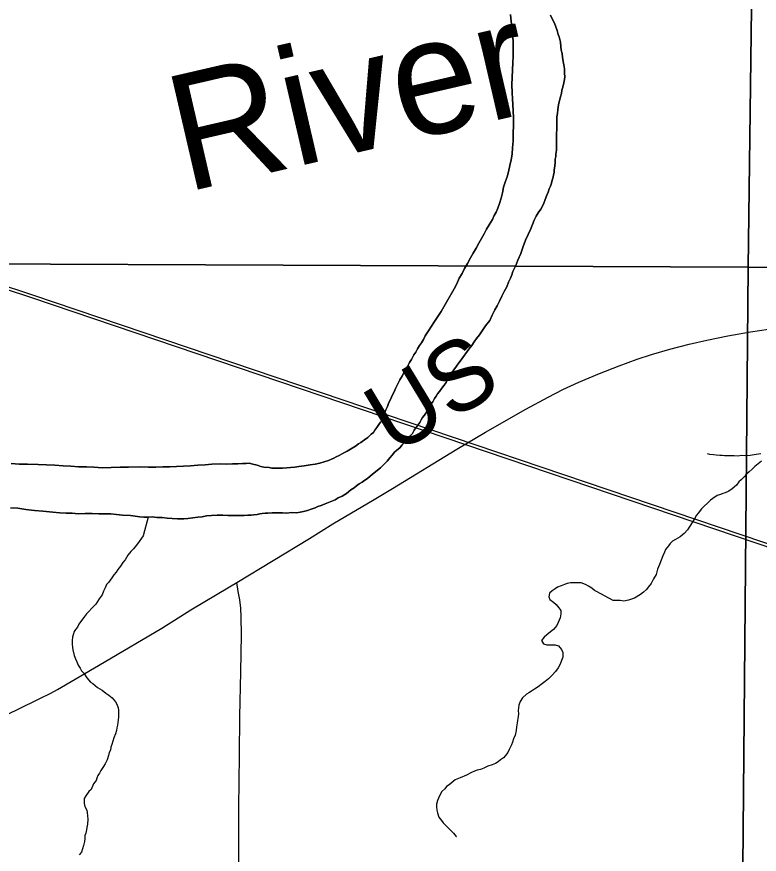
# Model space of a CAD drawing. Extents: x 2.4 to 73.1, y 4.5 to 25.6.
# Drawn here: x 45.2828 to 45.586, y 22.3781 to 22.7197 of the extents above; entities that cross this region are included whole.
import ezdxf

# ---------------------------------------------------------------- set-up
doc = ezdxf.new("R2010")
doc.units = 0
for name, color, linetype in [('GM_X_County_Road', 7, 'Continuous'), ('GM_X_County_Road_Text', 7, 'Continuous'), ('GM_X_Major_River', 7, 'Continuous'), ('GM_X_Major_River_Text', 7, 'Continuous'), ('GM_X_Minor_River', 7, 'Continuous'), ('GM_X_Rail_Line', 7, 'Continuous'), ('GM_X_Section', 7, 'Continuous'), ('GM_X_Township_Road', 7, 'Continuous')]:
    doc.layers.add(name, color=color, linetype=linetype)

msp = doc.modelspace()

# ---------------------------------------------------------------- linework, layer by layer
at = {"layer": 'GM_X_County_Road'}
for points in [[(45.37259, 22.48891), (45.40233, 22.50692), (45.41184, 22.51284), (45.4287, 22.52282), (45.43618, 22.52726), (45.46244, 22.54331), (45.47421, 22.55027), (45.49067, 22.55971), (45.4997, 22.56461), (45.50582, 22.5677), (45.51234, 22.57067), (45.52066, 22.57418), (45.52876, 22.57738), (45.53609, 22.58002), (45.54201, 22.58196), (45.54949, 22.58414), (45.55733, 22.58616), (45.5646, 22.58785), (45.57315, 22.58954), (45.58234, 22.59119), (45.58975, 22.59227)], [(45.12254, 22.36637), (45.13764, 22.37322), (45.18113, 22.39248), (45.19932, 22.40055), (45.21674, 22.40804), (45.22738, 22.41243), (45.23683, 22.41638), (45.26157, 22.42732), (45.2704, 22.43114), (45.28304, 22.43711), (45.29225, 22.44163), (45.2967, 22.44381), (45.29941, 22.44531), (45.30667, 22.4495), (45.31849, 22.45638), (45.342, 22.47034), (45.35388, 22.47773), (45.36963, 22.48713), (45.37259, 22.48891)]]:
    msp.add_lwpolyline(points, dxfattribs=at)
at = {"layer": 'GM_X_Major_River'}
for points in [[(45.48438, 22.72066), (45.48472, 22.7178), (45.48487, 22.71571), (45.48523, 22.7138), (45.48538, 22.71171), (45.48554, 22.70943), (45.48549, 22.70677), (45.48545, 22.70373), (45.4854, 22.70088), (45.48517, 22.69804), (45.48512, 22.695), (45.48489, 22.69215), (45.48502, 22.68873), (45.48517, 22.68625), (45.48533, 22.68397), (45.48548, 22.68131), (45.48562, 22.67846), (45.48557, 22.67542), (45.48552, 22.67219), (45.48547, 22.66896), (45.48524, 22.6663), (45.48501, 22.66365), (45.48459, 22.66137), (45.48418, 22.6591), (45.48356, 22.65645), (45.48296, 22.65437), (45.48217, 22.65229), (45.48156, 22.65021), (45.48115, 22.64794), (45.48054, 22.64567), (45.47994, 22.64359), (45.47915, 22.6417), (45.47855, 22.64), (45.47777, 22.63868), (45.47698, 22.63698), (45.47562, 22.63491), (45.47464, 22.63303), (45.47366, 22.63115), (45.47249, 22.62926), (45.47151, 22.62738), (45.47033, 22.62531), (45.46916, 22.62324), (45.46799, 22.62136), (45.46681, 22.61909), (45.46564, 22.61702)], [(45.46564, 22.61702), (45.46681, 22.61909), (45.46799, 22.62136), (45.46916, 22.62324), (45.47033, 22.62531), (45.47151, 22.62738), (45.47249, 22.62926), (45.47366, 22.63115), (45.47464, 22.63303), (45.47562, 22.63491), (45.47698, 22.63698), (45.47777, 22.63868), (45.47855, 22.64), (45.47915, 22.6417), (45.47994, 22.64359), (45.48054, 22.64567), (45.48115, 22.64794), (45.48156, 22.65021), (45.48217, 22.65229), (45.48296, 22.65437), (45.48356, 22.65645), (45.48418, 22.6591), (45.48459, 22.66137), (45.48501, 22.66365), (45.48524, 22.6663), (45.48547, 22.66896), (45.48552, 22.67219), (45.48557, 22.67542), (45.48562, 22.67846), (45.48548, 22.68131), (45.48533, 22.68397), (45.48517, 22.68625), (45.48502, 22.68873), (45.48489, 22.69215), (45.48512, 22.695), (45.48517, 22.69804), (45.4854, 22.70088), (45.48545, 22.70373), (45.48549, 22.70677), (45.48554, 22.70943), (45.48538, 22.71171), (45.48523, 22.7138), (45.48487, 22.71571), (45.48472, 22.7178), (45.48438, 22.72066)], [(45.48086, 22.60576), (45.48185, 22.60764), (45.48283, 22.60953), (45.48362, 22.61142), (45.4844, 22.61311), (45.48499, 22.61443), (45.4854, 22.61576), (45.48658, 22.61821), (45.48737, 22.62048), (45.48855, 22.62312), (45.48955, 22.62595), (45.49054, 22.6286), (45.49153, 22.63086), (45.49251, 22.63294), (45.49331, 22.63501), (45.49409, 22.63671), (45.49488, 22.63841), (45.49566, 22.63973), (45.49683, 22.64123), (45.49781, 22.6433), (45.4986, 22.64519), (45.4992, 22.64689), (45.49979, 22.64821), (45.50019, 22.64954), (45.50078, 22.65067), (45.50118, 22.6518), (45.50139, 22.65313), (45.50179, 22.65426), (45.50199, 22.65521), (45.5022, 22.65615), (45.50221, 22.65729), (45.50243, 22.65881), (45.50264, 22.66033), (45.50266, 22.66166), (45.50287, 22.66279), (45.50289, 22.66374), (45.5031, 22.66526), (45.50321, 22.67191), (45.50324, 22.674), (45.50327, 22.67628), (45.50329, 22.67761), (45.50332, 22.67894), (45.50353, 22.68026), (45.50374, 22.68197), (45.50396, 22.68387), (45.50437, 22.68557), (45.50477, 22.68708), (45.50518, 22.68841), (45.50539, 22.68973), (45.50579, 22.69106), (45.5062, 22.69276), (45.50641, 22.69409), (45.50662, 22.69542), (45.50644, 22.69656), (45.50646, 22.69751), (45.50648, 22.69846), (45.50612, 22.70017), (45.50595, 22.70151), (45.5056, 22.70322), (45.50543, 22.70474), (45.50507, 22.70608), (45.50491, 22.7076), (45.50474, 22.70932), (45.50457, 22.71046), (45.50421, 22.7116), (45.50384, 22.71256), (45.50349, 22.71409), (45.50294, 22.71561), (45.50239, 22.71714), (45.50147, 22.71868), (45.50073, 22.7204)], [(45.50073, 22.7204), (45.50147, 22.71868), (45.50239, 22.71714), (45.50294, 22.71561), (45.50349, 22.71409), (45.50384, 22.71256), (45.50421, 22.7116), (45.50457, 22.71046), (45.50474, 22.70932), (45.50491, 22.7076), (45.50507, 22.70608), (45.50543, 22.70474), (45.5056, 22.70322), (45.50595, 22.70151), (45.50612, 22.70017), (45.50648, 22.69846), (45.50646, 22.69751), (45.50644, 22.69656), (45.50662, 22.69542), (45.50641, 22.69409), (45.5062, 22.69276), (45.50579, 22.69106), (45.50539, 22.68973), (45.50518, 22.68841), (45.50477, 22.68708), (45.50437, 22.68557), (45.50396, 22.68387), (45.50374, 22.68197), (45.50353, 22.68026), (45.50332, 22.67894), (45.50329, 22.67761), (45.50327, 22.67628), (45.50324, 22.674), (45.50321, 22.67191), (45.5031, 22.66526), (45.50289, 22.66374), (45.50287, 22.66279), (45.50266, 22.66166), (45.50264, 22.66033), (45.50243, 22.65881), (45.50221, 22.65729), (45.5022, 22.65615), (45.50199, 22.65521), (45.50179, 22.65426), (45.50139, 22.65313), (45.50118, 22.6518), (45.50078, 22.65067), (45.50019, 22.64954), (45.49979, 22.64821), (45.4992, 22.64689), (45.4986, 22.64519), (45.49781, 22.6433), (45.49683, 22.64123), (45.49566, 22.63973), (45.49488, 22.63841), (45.49409, 22.63671), (45.49331, 22.63501), (45.49251, 22.63294), (45.49153, 22.63086), (45.49054, 22.6286), (45.48955, 22.62595), (45.48855, 22.62312), (45.48737, 22.62048), (45.48658, 22.61821), (45.4854, 22.61576), (45.48499, 22.61443), (45.4844, 22.61311), (45.48362, 22.61142), (45.48283, 22.60953), (45.48185, 22.60764), (45.48086, 22.60576)], [(45.46564, 22.61702), (45.46465, 22.61495), (45.46348, 22.61307), (45.4625, 22.6108), (45.46132, 22.60873), (45.45819, 22.60327), (45.45604, 22.5995), (45.45331, 22.59537), (45.45097, 22.5916), (45.44961, 22.58954), (45.44883, 22.58803), (45.44804, 22.58671), (45.44726, 22.58558), (45.44648, 22.58427), (45.4457, 22.58295), (45.44492, 22.58182), (45.44394, 22.57994), (45.44316, 22.57862), (45.44238, 22.57711), (45.44121, 22.57561), (45.44023, 22.57334), (45.43925, 22.57165), (45.43827, 22.56977), (45.43748, 22.56807), (45.43689, 22.56675), (45.4361, 22.56524), (45.43551, 22.56392), (45.43473, 22.56241), (45.43413, 22.56071), (45.43354, 22.55939), (45.43314, 22.55826), (45.43293, 22.55712), (45.43234, 22.55561), (45.43137, 22.55429), (45.43059, 22.55336), (45.42982, 22.55223), (45.42904, 22.5511), (45.42845, 22.55016), (45.42749, 22.54941), (45.42614, 22.54811), (45.42479, 22.54718), (45.42325, 22.54606), (45.42229, 22.54551), (45.42114, 22.54458), (45.41768, 22.54254), (45.41634, 22.5418), (45.41538, 22.54125), (45.41442, 22.54069), (45.41327, 22.54014), (45.41231, 22.53959), (45.41135, 22.53922), (45.41001, 22.53867), (45.40829, 22.53813), (45.40657, 22.53759), (45.40466, 22.53724), (45.40257, 22.53689), (45.40009, 22.53655), (45.39799, 22.5362), (45.39628, 22.53604), (45.39456, 22.53588), (45.39304, 22.53571), (45.39132, 22.53555), (45.38942, 22.53558), (45.38809, 22.5356), (45.38695, 22.53562), (45.38581, 22.53583), (45.38373, 22.53605), (45.3824, 22.53626), (45.38089, 22.53685), (45.37918, 22.53726), (45.37767, 22.53766), (45.37652, 22.53749), (45.375, 22.53752), (45.3731, 22.53736), (45.37081, 22.53739), (45.36834, 22.53724), (45.36606, 22.53728), (45.36244, 22.53715), (45.35978, 22.537), (45.35673, 22.53686), (45.35368, 22.53653), (45.35083, 22.53638), (45.34797, 22.53624), (45.34531, 22.53609), (45.34246, 22.53613), (45.3396, 22.53599), (45.33656, 22.53604), (45.33314, 22.53609), (45.32838, 22.53598), (45.32496, 22.53603), (45.32134, 22.5359), (45.31773, 22.53577), (45.31431, 22.53601), (45.31126, 22.53606), (45.30803, 22.53611), (45.3048, 22.53635), (45.30176, 22.53659), (45.29834, 22.53683), (45.29492, 22.53689), (45.2915, 22.53713), (45.28713, 22.5372)], [(45.28713, 22.5372), (45.2915, 22.53713), (45.29492, 22.53689), (45.29834, 22.53683), (45.30176, 22.53659), (45.3048, 22.53635), (45.30803, 22.53611), (45.31126, 22.53606), (45.31431, 22.53601), (45.31773, 22.53577), (45.32134, 22.5359), (45.32496, 22.53603), (45.32838, 22.53598), (45.33314, 22.53609), (45.33656, 22.53604), (45.3396, 22.53599), (45.34246, 22.53613), (45.34531, 22.53609), (45.34797, 22.53624), (45.35083, 22.53638), (45.35368, 22.53653), (45.35673, 22.53686), (45.35978, 22.537), (45.36244, 22.53715), (45.36606, 22.53728), (45.36834, 22.53724), (45.37081, 22.53739), (45.3731, 22.53736), (45.375, 22.53752), (45.37652, 22.53749), (45.37767, 22.53766), (45.37918, 22.53726), (45.38089, 22.53685), (45.3824, 22.53626), (45.38373, 22.53605), (45.38581, 22.53583), (45.38695, 22.53562), (45.38809, 22.5356), (45.38942, 22.53558), (45.39132, 22.53555), (45.39304, 22.53571), (45.39456, 22.53588), (45.39628, 22.53604), (45.39799, 22.5362), (45.40009, 22.53655), (45.40257, 22.53689), (45.40466, 22.53724), (45.40657, 22.53759), (45.40829, 22.53813), (45.41001, 22.53867), (45.41135, 22.53922), (45.41231, 22.53959), (45.41327, 22.54014), (45.41442, 22.54069), (45.41538, 22.54125), (45.41634, 22.5418), (45.41768, 22.54254), (45.42114, 22.54458), (45.42229, 22.54551), (45.42325, 22.54606), (45.42479, 22.54718), (45.42614, 22.54811), (45.42749, 22.54941), (45.42845, 22.55016), (45.42904, 22.5511), (45.42982, 22.55223), (45.43059, 22.55336), (45.43137, 22.55429), (45.43234, 22.55561), (45.43293, 22.55712), (45.43314, 22.55826), (45.43354, 22.55939), (45.43413, 22.56071), (45.43473, 22.56241), (45.43551, 22.56392), (45.4361, 22.56524), (45.43689, 22.56675), (45.43748, 22.56807), (45.43827, 22.56977), (45.43925, 22.57165), (45.44023, 22.57334), (45.44121, 22.57561), (45.44238, 22.57711), (45.44316, 22.57862), (45.44394, 22.57994), (45.44492, 22.58182), (45.4457, 22.58295), (45.44648, 22.58427), (45.44726, 22.58558), (45.44804, 22.58671), (45.44883, 22.58803), (45.44961, 22.58954), (45.45097, 22.5916), (45.45331, 22.59537), (45.45604, 22.5995), (45.45819, 22.60327), (45.46132, 22.60873), (45.4625, 22.6108), (45.46348, 22.61307), (45.46465, 22.61495), (45.46564, 22.61702)], [(45.35106, 22.51491), (45.35259, 22.51507), (45.35678, 22.51558), (45.35849, 22.51574), (45.36021, 22.51609), (45.3623, 22.51625), (45.36459, 22.5164), (45.36687, 22.51637), (45.36896, 22.51633), (45.37105, 22.5163), (45.37371, 22.51626), (45.37562, 22.51623), (45.37714, 22.51639), (45.37847, 22.51637), (45.37962, 22.51654), (45.38095, 22.51671), (45.38209, 22.51688), (45.38305, 22.51706), (45.38419, 22.51723), (45.38533, 22.51721), (45.38705, 22.51738), (45.38952, 22.51734), (45.39123, 22.51731), (45.39294, 22.51728), (45.39503, 22.51744), (45.39694, 22.51741), (45.39846, 22.51757), (45.3998, 22.51793), (45.40151, 22.51829), (45.40304, 22.51883), (45.40457, 22.51938), (45.40572, 22.51993), (45.40706, 22.52029), (45.40878, 22.52102), (45.41012, 22.52157), (45.41146, 22.52212), (45.4128, 22.52267), (45.41396, 22.52341), (45.41568, 22.52414), (45.41741, 22.52525), (45.41914, 22.52675), (45.42049, 22.52749), (45.42145, 22.52842), (45.4226, 22.52916), (45.42376, 22.5299), (45.42491, 22.53065), (45.42606, 22.53139), (45.42799, 22.53307), (45.43127, 22.53567), (45.43242, 22.5368), (45.43397, 22.53848), (45.43513, 22.53979), (45.4361, 22.54092), (45.43707, 22.54204), (45.43804, 22.54298), (45.43919, 22.54391), (45.44016, 22.54503), (45.44094, 22.54597), (45.44248, 22.54747), (45.44326, 22.5486), (45.44442, 22.54972), (45.44501, 22.55104), (45.44579, 22.55197), (45.44656, 22.5531), (45.44734, 22.55423), (45.44793, 22.55536), (45.44852, 22.5563), (45.44929, 22.55724), (45.45007, 22.55837), (45.45085, 22.55968), (45.45144, 22.56082), (45.45203, 22.56176), (45.45261, 22.5627), (45.45339, 22.56402), (45.45398, 22.56496), (45.45456, 22.5659), (45.45534, 22.56683), (45.45631, 22.56815), (45.45728, 22.56946), (45.45806, 22.57059), (45.45884, 22.57191), (45.45943, 22.57285), (45.46001, 22.57379), (45.4606, 22.57473), (45.46118, 22.57567), (45.46235, 22.57717), (45.46332, 22.57849), (45.46429, 22.5798), (45.4674, 22.58412), (45.46857, 22.58562), (45.46954, 22.58713), (45.47051, 22.58844), (45.47168, 22.58995), (45.47285, 22.59164), (45.47421, 22.59371), (45.47595, 22.59577), (45.47694, 22.59803), (45.47792, 22.60011), (45.4789, 22.6018), (45.47988, 22.60369), (45.48086, 22.60576)], [(45.48086, 22.60576), (45.47988, 22.60369), (45.4789, 22.6018), (45.47792, 22.60011), (45.47694, 22.59803), (45.47595, 22.59577), (45.47421, 22.59371), (45.47285, 22.59164), (45.47168, 22.58995), (45.47051, 22.58844), (45.46954, 22.58713), (45.46857, 22.58562), (45.4674, 22.58412), (45.46429, 22.5798), (45.46332, 22.57849), (45.46235, 22.57717), (45.46118, 22.57567), (45.4606, 22.57473), (45.46001, 22.57379), (45.45943, 22.57285), (45.45884, 22.57191), (45.45806, 22.57059), (45.45728, 22.56946), (45.45631, 22.56815), (45.45534, 22.56683), (45.45456, 22.5659), (45.45398, 22.56496), (45.45339, 22.56402), (45.45261, 22.5627), (45.45203, 22.56176), (45.45144, 22.56082), (45.45085, 22.55968), (45.45007, 22.55837), (45.44929, 22.55724), (45.44852, 22.5563), (45.44793, 22.55536), (45.44734, 22.55423), (45.44656, 22.5531), (45.44579, 22.55197), (45.44501, 22.55104), (45.44442, 22.54972), (45.44326, 22.5486), (45.44248, 22.54747), (45.44094, 22.54597), (45.44016, 22.54503), (45.43919, 22.54391), (45.43804, 22.54298), (45.43707, 22.54204), (45.4361, 22.54092), (45.43513, 22.53979), (45.43397, 22.53848), (45.43242, 22.5368), (45.43127, 22.53567), (45.42799, 22.53307), (45.42606, 22.53139), (45.42491, 22.53065), (45.42376, 22.5299), (45.4226, 22.52916), (45.42145, 22.52842), (45.42049, 22.52749), (45.41914, 22.52675), (45.41741, 22.52525), (45.41568, 22.52414), (45.41396, 22.52341), (45.4128, 22.52267), (45.41146, 22.52212), (45.41012, 22.52157), (45.40878, 22.52102), (45.40706, 22.52029), (45.40572, 22.51993), (45.40457, 22.51938), (45.40304, 22.51883), (45.40151, 22.51829), (45.3998, 22.51793), (45.39846, 22.51757), (45.39694, 22.51741), (45.39503, 22.51744), (45.39294, 22.51728), (45.39123, 22.51731), (45.38952, 22.51734), (45.38705, 22.51738), (45.38533, 22.51721), (45.38419, 22.51723), (45.38305, 22.51706), (45.38209, 22.51688), (45.38095, 22.51671), (45.37962, 22.51654), (45.37847, 22.51637), (45.37714, 22.51639), (45.37562, 22.51623), (45.37371, 22.51626), (45.37105, 22.5163), (45.36896, 22.51633), (45.36687, 22.51637), (45.36459, 22.5164), (45.3623, 22.51625), (45.36021, 22.51609), (45.35849, 22.51574), (45.35678, 22.51558), (45.35259, 22.51507), (45.35106, 22.51491)], [(45.28713, 22.5372), (45.28371, 22.53726), (45.28048, 22.5375)], [(45.28048, 22.5375), (45.28371, 22.53726), (45.28713, 22.5372)], [(45.28019, 22.51945), (45.28323, 22.51921), (45.28646, 22.51878), (45.29007, 22.51835), (45.29349, 22.5181), (45.29747, 22.51766), (45.30032, 22.51742), (45.30298, 22.51719), (45.30545, 22.51715), (45.30792, 22.51692), (45.31078, 22.51707), (45.31363, 22.51702), (45.31629, 22.51698), (45.31895, 22.51694), (45.32123, 22.5169), (45.32351, 22.51667), (45.32598, 22.51645), (45.32921, 22.5162), (45.33111, 22.51598), (45.33301, 22.51576), (45.33472, 22.51555), (45.33643, 22.51552), (45.33814, 22.51568), (45.34004, 22.51546), (45.34213, 22.51543), (45.34422, 22.5152), (45.34631, 22.51498), (45.3484, 22.51495), (45.35106, 22.51491)], [(45.35106, 22.51491), (45.3484, 22.51495), (45.34631, 22.51498), (45.34422, 22.5152), (45.34213, 22.51543), (45.34004, 22.51546), (45.33814, 22.51568), (45.33643, 22.51552), (45.33472, 22.51555), (45.33301, 22.51576), (45.33111, 22.51598), (45.32921, 22.5162), (45.32598, 22.51645), (45.32351, 22.51667), (45.32123, 22.5169), (45.31895, 22.51694), (45.31629, 22.51698), (45.31363, 22.51702), (45.31078, 22.51707), (45.30792, 22.51692), (45.30545, 22.51715), (45.30298, 22.51719), (45.30032, 22.51742), (45.29747, 22.51766), (45.29349, 22.5181), (45.29007, 22.51835), (45.28646, 22.51878), (45.28323, 22.51921), (45.28019, 22.51945)]]:
    msp.add_lwpolyline(points, dxfattribs=at)
at = {"layer": 'GM_X_Minor_River'}
for points in [[(45.58662, 22.54143), (45.58471, 22.5411), (45.58223, 22.54078), (45.58033, 22.54064), (45.57862, 22.54068), (45.57729, 22.54053), (45.57577, 22.54056), (45.57425, 22.5406), (45.57292, 22.54064), (45.57178, 22.54067), (45.57083, 22.54069), (45.56989, 22.54071), (45.56837, 22.54094), (45.56723, 22.54097), (45.56572, 22.5412), (45.56477, 22.54141)], [(45.58693, 22.53845), (45.58557, 22.53735), (45.58421, 22.53624), (45.58305, 22.53513), (45.58188, 22.53402), (45.58072, 22.5331), (45.57974, 22.53199), (45.57857, 22.53088), (45.5776, 22.52995), (45.57662, 22.52865), (45.57487, 22.52717), (45.57352, 22.52626), (45.57198, 22.52554), (45.57102, 22.52518), (45.57006, 22.52483), (45.56872, 22.52448), (45.56698, 22.5232), (45.56601, 22.52246), (45.56485, 22.52135), (45.56349, 22.52005), (45.56232, 22.51895), (45.56095, 22.51727), (45.56035, 22.51634), (45.55956, 22.51484), (45.5566, 22.51035), (45.55523, 22.50887), (45.55368, 22.50758), (45.55175, 22.50649), (45.55059, 22.50576), (45.54962, 22.50483), (45.54884, 22.5039), (45.54766, 22.50241), (45.54725, 22.50128), (45.54665, 22.49978), (45.54584, 22.49809), (45.54523, 22.49621), (45.54442, 22.49433), (45.5438, 22.49226), (45.5428, 22.49038), (45.54181, 22.48851), (45.54063, 22.48702), (45.53985, 22.48609), (45.53868, 22.48498), (45.53752, 22.48406), (45.53501, 22.4826), (45.53252, 22.48172), (45.53061, 22.48138), (45.5291, 22.48161), (45.52628, 22.48158)], [(45.33643, 22.51552), (45.33441, 22.50795), (45.33207, 22.50476), (45.33052, 22.50269), (45.32936, 22.50157), (45.3282, 22.50007), (45.32703, 22.49819), (45.32606, 22.49706), (45.32508, 22.49556), (45.32411, 22.49424), (45.32333, 22.49312), (45.32236, 22.49199), (45.32159, 22.49086), (45.32023, 22.48899), (45.31945, 22.48805), (45.31886, 22.48673), (45.31827, 22.48541), (45.31767, 22.4839), (45.3165, 22.4822), (45.31514, 22.48014), (45.3134, 22.47845), (45.31224, 22.47714), (45.31128, 22.47621), (45.3105, 22.47508), (45.30816, 22.47189), (45.30758, 22.47075), (45.3068, 22.46982), (45.30622, 22.46888), (45.30581, 22.46755), (45.30561, 22.46661), (45.3054, 22.46528), (45.30537, 22.46376), (45.30554, 22.46243), (45.30572, 22.46147), (45.30625, 22.45919), (45.3068, 22.45785), (45.30735, 22.45651), (45.3079, 22.45517), (45.30864, 22.45402), (45.3092, 22.45287), (45.31013, 22.4519), (45.31143, 22.44998), (45.31293, 22.44825), (45.31387, 22.44766), (45.31481, 22.44689), (45.31575, 22.44611), (45.31763, 22.44495), (45.31913, 22.44378), (45.32045, 22.443), (45.32177, 22.44184), (45.32307, 22.4403), (45.32363, 22.43934), (45.32417, 22.43781), (45.32435, 22.43686), (45.32432, 22.43515), (45.32431, 22.43401), (45.32387, 22.43078), (45.32367, 22.42965), (45.32346, 22.42851), (45.32306, 22.42719), (45.32246, 22.42549), (45.32206, 22.42416), (45.32166, 22.42284), (45.32126, 22.42171), (45.32105, 22.42057), (45.32047, 22.41963), (45.32026, 22.4183), (45.31966, 22.4166), (45.31887, 22.4149), (45.3179, 22.4134), (45.31712, 22.41227), (45.31653, 22.41114), (45.31594, 22.4102), (45.31555, 22.40907), (45.31515, 22.40812), (45.31418, 22.40681), (45.31319, 22.40454), (45.31223, 22.40361), (45.31106, 22.40192), (45.31028, 22.40079), (45.31026, 22.39965), (45.31025, 22.3987), (45.31061, 22.39755), (45.31135, 22.39602), (45.31152, 22.39507), (45.31169, 22.39374), (45.31186, 22.3924), (45.31164, 22.39032), (45.31143, 22.38899), (45.31122, 22.38804), (45.31101, 22.38672), (45.31062, 22.38577), (45.3106, 22.38444), (45.31039, 22.38331), (45.30998, 22.3816), (45.30958, 22.38028), (45.30918, 22.37896), (45.30821, 22.37783)], [(45.52628, 22.48158), (45.51948, 22.48525), (45.51873, 22.48564), (45.5176, 22.48661), (45.51628, 22.48739), (45.51534, 22.48798), (45.51439, 22.48837), (45.51326, 22.48877), (45.51174, 22.4888), (45.51041, 22.48882), (45.50889, 22.48884), (45.50755, 22.48848), (45.5064, 22.48812), (45.50506, 22.48757), (45.50353, 22.48703), (45.50257, 22.48628), (45.50142, 22.48554), (45.50026, 22.48461), (45.50005, 22.48309), (45.50041, 22.48195), (45.50192, 22.48097), (45.50304, 22.48), (45.50416, 22.47866), (45.50491, 22.4775), (45.50488, 22.47617), (45.50467, 22.47447), (45.50427, 22.47352), (45.50388, 22.47258), (45.50329, 22.47145), (45.50193, 22.46976), (45.50077, 22.46883), (45.49923, 22.46752), (45.49808, 22.46659), (45.4971, 22.46528), (45.49785, 22.46393), (45.49917, 22.46353), (45.50012, 22.46352), (45.50164, 22.46349), (45.50259, 22.46348), (45.50392, 22.46308), (45.50522, 22.46154), (45.50578, 22.46039), (45.50575, 22.45849), (45.50456, 22.45528), (45.50378, 22.45415), (45.5028, 22.45265), (45.50145, 22.45115), (45.4999, 22.44965), (45.49855, 22.44853), (45.4974, 22.44779), (45.49567, 22.4463), (45.49413, 22.44537), (45.49298, 22.44463), (45.49182, 22.44389), (45.49086, 22.44333), (45.48932, 22.44184), (45.48835, 22.44034), (45.48775, 22.43882), (45.48753, 22.43674), (45.4877, 22.43541), (45.48749, 22.43427), (45.48727, 22.43256), (45.48707, 22.43161), (45.48685, 22.4301), (45.48664, 22.42858), (45.48623, 22.42669), (45.48563, 22.42518), (45.48523, 22.42385), (45.48483, 22.42272), (45.48385, 22.42084), (45.48326, 22.41952), (45.4823, 22.41839), (45.48152, 22.41745), (45.48036, 22.41652), (45.4794, 22.41578), (45.47825, 22.41503), (45.47691, 22.41448), (45.47519, 22.41394), (45.47347, 22.41321), (45.47212, 22.41266), (45.47079, 22.4123), (45.46964, 22.41194), (45.46849, 22.41139), (45.46638, 22.41028), (45.46389, 22.40918), (45.46179, 22.40846), (45.45928, 22.4064), (45.45832, 22.40566), (45.45755, 22.40472), (45.45639, 22.4036), (45.45541, 22.40191), (45.45501, 22.40096), (45.45462, 22.40002), (45.45422, 22.3985), (45.4542, 22.39736), (45.45437, 22.39603), (45.45454, 22.39489), (45.45508, 22.39317), (45.4562, 22.39182), (45.45695, 22.39086), (45.45788, 22.3899)], [(45.45788, 22.3899), (45.45901, 22.38874), (45.46013, 22.38758), (45.46107, 22.38662), (45.46219, 22.38527), (45.46238, 22.38526)]]:
    msp.add_lwpolyline(points, dxfattribs=at)
at = {"layer": 'GM_X_Rail_Line'}
for points in [[(44.72276, 22.64254), (44.77464, 22.65305), (44.82411, 22.66418), (44.86372, 22.67347), (44.89969, 22.68029), (44.93255, 22.68277), (44.9623, 22.68463), (44.9927, 22.68401), (45.03487, 22.68029), (45.07589, 22.67223), (45.12051, 22.66238), (45.16676, 22.64664), (45.28926, 22.60633), (45.67774, 22.47494)], [(44.72294, 22.64131), (44.7749, 22.65183), (44.82439, 22.66297), (44.86397, 22.67225), (44.89985, 22.67906), (44.93263, 22.68153), (44.96232, 22.68339), (44.99263, 22.68277), (45.03469, 22.67906), (45.07563, 22.67102), (45.12018, 22.66119), (45.16636, 22.64546), (45.28887, 22.60516), (45.67735, 22.47376)]]:
    msp.add_lwpolyline(points, dxfattribs=at)
at = {"layer": 'GM_X_Section'}
for points in [[(45.58777, 23.11486), (45.58146, 22.61754), (45.07479, 22.6197), (45.07948, 23.12142)], [(46.09804, 23.11224), (46.09131, 22.6138), (45.58146, 22.61754), (45.58777, 23.11486)], [(45.58146, 22.61754), (45.57688, 22.11242), (45.07372, 22.11924), (45.07479, 22.6197)], [(46.09131, 22.6138), (46.09128, 22.61228), (46.08407, 22.10855), (45.57688, 22.11242), (45.58146, 22.61754)]]:
    msp.add_lwpolyline(points, close=True, dxfattribs=at)
at = {"layer": 'GM_X_Township_Road'}
for points in [[(45.37422, 22.45245), (45.3745, 22.46757), (45.37447, 22.47472), (45.37425, 22.47845), (45.37385, 22.48185), (45.37325, 22.48521), (45.37259, 22.48891)], [(45.37356, 22.34443), (45.37339, 22.35812), (45.37349, 22.36807), (45.37351, 22.37646), (45.37352, 22.3973), (45.37363, 22.40756), (45.37372, 22.41844), (45.37387, 22.4343), (45.37422, 22.45245)]]:
    msp.add_lwpolyline(points, dxfattribs=at)

# ---------------------------------------------------------------- texts
at = {"layer": 'GM_X_County_Road_Text'}
msp.add_text('US', height=0.028409, rotation=31.148, dxfattribs=at).set_placement((45.43666, 22.54058))
at = {"layer": 'GM_X_Major_River_Text'}
msp.add_text('River', height=0.047374, rotation=13.0499, dxfattribs=at).set_placement((45.35167, 22.64806))

doc.saveas('drawing.dxf')
